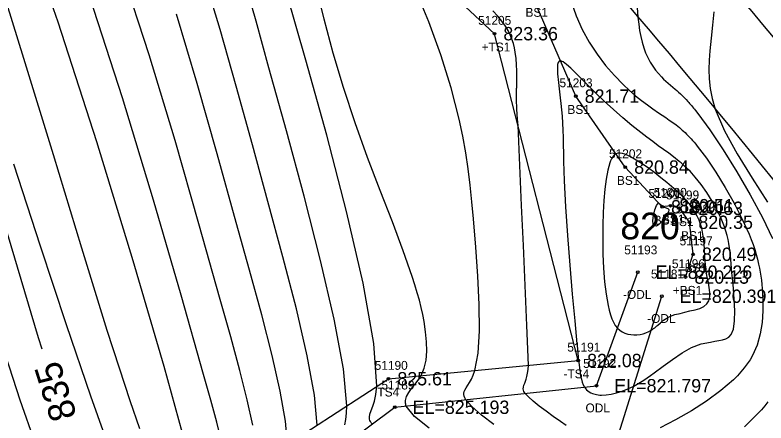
# Model space of a CAD drawing. Extents: x 1378535 to 1380697, y 997729 to 1000024.
# Drawn here: x 1380246.4 to 1380330.9, y 998310.2 to 998356.1 of the extents above; entities that cross this region are included whole.
import ezdxf

# ---------------------------------------------------------------- set-up
doc = ezdxf.new("R2010")
doc.units = 0
for name, color, linetype in [('RD_DTM_BkLn1', 7, 'Continuous'), ('RD_DTM_BkLn2', 7, 'Continuous'), ('RD_DTM_BkLn_txCode', 7, 'Continuous'), ('RD_DTM_Major1', 7, 'Continuous'), ('RD_DTM_Major1_Lbl', 7, 'Continuous'), ('RD_DTM_Minor1', 7, 'Continuous'), ('RD_EX_H2O', 7, 'Continuous'), ('RD_EX_H2O_txCode', 7, 'Continuous'), ('RD_EX_Road', 7, 'Continuous'), ('RD_EX_TX_H2O_ELEV', 7, 'Continuous'), ('RD_EX_TX_Misc_ELEV', 7, 'Continuous'), ('RD_SMD_Locator', 7, 'Continuous')]:
    doc.layers.add(name, color=color, linetype=linetype)

msp = doc.modelspace()

# ---------------------------------------------------------------- linework, layer by layer
at = {"layer": 'RD_DTM_BkLn1'}
msp.add_spline([(1380561.34, 997899.221), (1380543.703, 997960.783), (1380525.014, 998016.596), (1380501.317, 998075.31), (1380476.746, 998129.121), (1380448.822, 998181.196), (1380418.354, 998233.119), (1380383.215, 998285.146), (1380349.465, 998331.418), (1380310.818, 998378.028), (1380271.622, 998420.471), (1380231.531, 998459.847)], degree=3, dxfattribs=at)
at = {"layer": 'RD_DTM_BkLn2'}
msp.add_line((1380300.326, 998353.976), (1380252.918, 998398.067), dxfattribs=at)
for points in [[(1380321.815, 998326.615), (1380322.659, 998329.174), (1380322.261, 998332.77), (1380321.137, 998334.343), (1380320.107, 998334.637), (1380319.184, 998334.516), (1380315.041, 998338.979), (1380309.473, 998346.954), (1380304.757, 998357.874), (1380262.267, 998407.427), (1380207.067, 998458.846), (1380160.069, 998502.831), (1380114.551, 998544.043), (1380071.667, 998582.108), (1380029.128, 998620.782), (1379985.006, 998662.48), (1379936.375, 998704.347), (1379893.878, 998744.802), (1379846.871, 998787.948), (1379800.334, 998830.073), (1379753.878, 998865.5), (1379725.58, 998874.504)], [(1380246.057, 998285.989), (1380265.315, 998300.177), (1380288.403, 998315.184), (1380309.743, 998317.228), (1380300.326, 998353.976)]]:
    msp.add_lwpolyline(points, dxfattribs=at)
at = {"layer": 'RD_DTM_Major1'}
for points in [[(1380249.44, 998318.497), (1380249.032, 998319.786), (1380245.537, 998331.5), (1380241.796, 998344.021), (1380237.915, 998356.374), (1380234.001, 998367.587), (1380230.161, 998376.689), (1380229.538, 998377.928), (1380228.915, 998379.094), (1380228.286, 998380.199), (1380227.645, 998381.255), (1380226.988, 998382.274), (1380226.309, 998383.267), (1380223.479, 998386.935), (1380220.351, 998390.42), (1380217.031, 998393.739), (1380213.624, 998396.909), (1380210.237, 998399.948), (1380206.973, 998402.873), (1380204.544, 998405.109), (1380204.455, 998405.193)], [(1380273.157, 998309.966), (1380272.524, 998312.818), (1380271.681, 998316.123), (1380270.656, 998319.884), (1380269.477, 998324.104), (1380267.088, 998332.603), (1380264.395, 998341.965), (1380261.488, 998351.605), (1380258.455, 998360.943)], [(1380292.987, 998309.619), (1380291.316, 998310.948), (1380290.411, 998312.112), (1380290.37, 998312.223), (1380290.34, 998312.332), (1380290.319, 998312.439), (1380290.308, 998312.545), (1380290.307, 998312.649), (1380290.314, 998312.752), (1380290.438, 998313.194), (1380290.683, 998313.628), (1380291.009, 998314.067), (1380291.375, 998314.523), (1380291.743, 998315.008), (1380292.074, 998315.536), (1380292.418, 998316.361), (1380292.625, 998317.28), (1380292.711, 998318.279), (1380292.693, 998319.346), (1380292.585, 998320.469), (1380292.404, 998321.633), (1380292.255, 998322.403), (1380292.08, 998323.192), (1380291.877, 998324.006), (1380291.645, 998324.852), (1380291.381, 998325.737), (1380291.084, 998326.666), (1380290.066, 998329.561), (1380288.84, 998332.804), (1380287.48, 998336.328), (1380286.059, 998340.067), (1380284.652, 998343.955), (1380283.332, 998347.925), (1380282.186, 998351.801), (1380281.168, 998355.619), (1380280.256, 998359.302)], [(1380324.997, 998356.426), (1380324.837, 998354.939), (1380324.689, 998353.479), (1380324.561, 998352.056), (1380324.484, 998350.997), (1380324.446, 998349.948), (1380324.469, 998348.892), (1380324.578, 998347.81), (1380324.795, 998346.685), (1380325.142, 998345.5), (1380326.186, 998343.07), (1380327.621, 998340.453), (1380329.29, 998337.74), (1380331.034, 998335.023)], [(1380318.376, 998332.356), (1380318.182, 998332.52), (1380318.14, 998332.956), (1380318.213, 998333.542), (1380318.366, 998334.155), (1380318.562, 998334.671), (1380318.765, 998334.967), (1380318.859, 998334.895), (1380318.952, 998334.823), (1380319.046, 998334.751), (1380319.233, 998334.607), (1380319.326, 998334.535), (1380319.427, 998334.462), (1380319.531, 998334.415), (1380319.632, 998334.384), (1380319.726, 998334.36), (1380319.809, 998334.337), (1380319.874, 998334.305), (1380319.914, 998334.262), (1380319.933, 998334.202), (1380319.93, 998334.116), (1380319.899, 998334), (1380319.838, 998333.848), (1380319.744, 998333.655), (1380319.599, 998333.439), (1380319.359, 998333.12), (1380319.072, 998332.775), (1380318.782, 998332.481), (1380318.535, 998332.316), (1380318.376, 998332.356)]]:
    msp.add_lwpolyline(points, dxfattribs=at)
at = {"layer": 'RD_DTM_Minor1'}
for points in [[(1380265.654, 998307.547), (1380263.173, 998316.547), (1380259.692, 998328.448), (1380255.589, 998341.826), (1380251.247, 998355.257), (1380247.045, 998367.317)], [(1380260.44, 998309.541), (1380259.365, 998312.706), (1380258.145, 998316.379), (1380256.781, 998320.606), (1380253.903, 998329.867), (1380250.716, 998340.337), (1380247.406, 998351.169), (1380244.161, 998361.518)], [(1380280.382, 998309.97), (1380280.084, 998313.333), (1380279.268, 998317.766), (1380278.049, 998323.033), (1380276.538, 998328.899), (1380274.851, 998335.126), (1380273.099, 998341.48), (1380271.282, 998348.068), (1380269.476, 998354.447), (1380267.634, 998360.528)], [(1380283.503, 998310.01), (1380283.615, 998310.603), (1380283.698, 998311.31), (1380283.734, 998312.149), (1380283.359, 998316.28), (1380282.314, 998321.871), (1380280.774, 998328.486), (1380278.917, 998335.692), (1380276.92, 998343.055), (1380274.96, 998350.141), (1380273.505, 998355.382), (1380272.117, 998360.207)], [(1380300.243, 998310.033), (1380298.863, 998311.103), (1380297.776, 998312.047), (1380297.091, 998312.825), (1380296.976, 998313.031), (1380296.906, 998313.221), (1380296.879, 998313.4), (1380296.89, 998313.571), (1380296.933, 998313.74), (1380297.005, 998313.91), (1380297.148, 998314.166), (1380297.326, 998314.449), (1380297.526, 998314.772), (1380297.734, 998315.148), (1380297.937, 998315.591), (1380298.121, 998316.115), (1380298.478, 998318.06), (1380298.623, 998320.584), (1380298.599, 998323.521), (1380298.45, 998326.704), (1380298.219, 998329.966), (1380297.951, 998333.141), (1380297.773, 998335.078), (1380297.582, 998336.944), (1380297.361, 998338.77), (1380297.096, 998340.592), (1380296.77, 998342.441), (1380296.368, 998344.353), (1380295.456, 998347.889), (1380294.303, 998351.585), (1380292.95, 998355.311), (1380291.436, 998358.936)], [(1380269.61, 998308.165), (1380269.081, 998310.299), (1380268.415, 998312.787), (1380267.614, 998315.674), (1380265.094, 998324.588), (1380261.983, 998335.276), (1380258.491, 998346.774), (1380254.831, 998358.118)], [(1380286.591, 998310.088), (1380286.473, 998310.229), (1380286.383, 998310.363), (1380286.319, 998310.492), (1380286.278, 998310.619), (1380286.258, 998310.745), (1380286.258, 998310.872), (1380286.324, 998311.212), (1380286.463, 998311.606), (1380286.641, 998312.084), (1380286.826, 998312.676), (1380286.985, 998313.414), (1380287.086, 998314.328), (1380286.767, 998319.16), (1380285.549, 998325.941), (1380283.693, 998333.975), (1380281.462, 998342.56), (1380279.119, 998351), (1380276.926, 998358.596)], [(1380308.951, 998357.588), (1380309.507, 998355.983), (1380310.192, 998354.457), (1380310.992, 998353.014), (1380311.878, 998351.662), (1380312.827, 998350.41), (1380313.81, 998349.269), (1380314.802, 998348.246), (1380315.503, 998347.592), (1380316.192, 998346.997), (1380316.866, 998346.455), (1380317.52, 998345.961), (1380318.153, 998345.509), (1380318.76, 998345.092), (1380319.179, 998344.81), (1380319.585, 998344.538), (1380319.98, 998344.268), (1380320.367, 998343.995), (1380320.747, 998343.712), (1380321.123, 998343.414), (1380321.283, 998343.28), (1380321.443, 998343.142), (1380321.603, 998342.998), (1380321.763, 998342.849), (1380321.925, 998342.692), (1380322.088, 998342.529), (1380322.257, 998342.354), (1380322.429, 998342.17), (1380322.602, 998341.977), (1380322.778, 998341.775), (1380322.957, 998341.563), (1380323.139, 998341.341), (1380324.159, 998339.99), (1380325.224, 998338.415), (1380326.285, 998336.694), (1380327.294, 998334.905), (1380328.201, 998333.127), (1380328.957, 998331.437), (1380329.194, 998330.838), (1380329.404, 998330.258), (1380329.591, 998329.696), (1380329.755, 998329.148), (1380329.899, 998328.61), (1380330.025, 998328.08), (1380330.121, 998327.624), (1380330.206, 998327.17), (1380330.281, 998326.713), (1380330.345, 998326.252), (1380330.4, 998325.785), (1380330.445, 998325.309), (1380330.519, 998324.075), (1380330.519, 998322.797), (1380330.423, 998321.503), (1380330.21, 998320.219), (1380329.857, 998318.973), (1380329.344, 998317.791), (1380329.071, 998317.312), (1380328.764, 998316.847), (1380328.424, 998316.394), (1380328.05, 998315.948), (1380327.642, 998315.508), (1380327.2, 998315.071), (1380325.792, 998313.854), (1380324.19, 998312.671), (1380322.468, 998311.556), (1380320.701, 998310.544), (1380318.965, 998309.669)], [(1380308.393, 998309.927), (1380307.769, 998310.358), (1380306.943, 998310.942), (1380306.129, 998311.535), (1380305.366, 998312.113), (1380304.693, 998312.655), (1380304.149, 998313.137), (1380303.772, 998313.539), (1380303.642, 998313.729), (1380303.574, 998313.899), (1380303.556, 998314.064), (1380303.582, 998314.24), (1380303.641, 998314.441), (1380303.726, 998314.683), (1380303.799, 998314.896), (1380303.877, 998315.146), (1380303.957, 998315.443), (1380304.034, 998315.795), (1380304.106, 998316.209), (1380304.168, 998316.694), (1380303.969, 998321.185), (1380303.77, 998325.675), (1380303.572, 998330.166), (1380303.373, 998334.656), (1380303.174, 998339.147), (1380302.975, 998343.637), (1380302.924, 998344.35), (1380302.883, 998344.949), (1380302.851, 998345.45), (1380302.828, 998345.872), (1380302.813, 998346.232), (1380302.804, 998346.549), (1380302.803, 998346.667), (1380302.802, 998346.782), (1380302.802, 998346.894), (1380302.802, 998347.005), (1380302.803, 998347.115), (1380302.805, 998347.225), (1380302.807, 998347.34), (1380302.81, 998347.456), (1380302.813, 998347.574), (1380302.816, 998347.694), (1380302.819, 998347.817), (1380302.823, 998347.943), (1380302.837, 998348.512), (1380302.844, 998349.132), (1380302.837, 998349.792), (1380302.809, 998350.477), (1380302.753, 998351.177), (1380302.662, 998351.879), (1380302.569, 998352.378), (1380302.449, 998352.874), (1380302.294, 998353.366), (1380302.098, 998353.856), (1380301.856, 998354.346), (1380301.56, 998354.835), (1380301.163, 998355.385), (1380300.693, 998355.95), (1380300.15, 998356.542)], [(1380316.383, 998356.901), (1380316.466, 998355.814), (1380316.549, 998355.063), (1380316.654, 998354.346), (1380316.782, 998353.663), (1380316.936, 998353.015), (1380317.117, 998352.403), (1380317.329, 998351.827), (1380317.571, 998351.291), (1380317.84, 998350.791), (1380318.132, 998350.325), (1380318.444, 998349.892), (1380318.771, 998349.492), (1380319.108, 998349.123), (1380319.353, 998348.877), (1380319.602, 998348.643), (1380319.855, 998348.416), (1380320.112, 998348.192), (1380320.373, 998347.968), (1380320.638, 998347.74), (1380320.832, 998347.571), (1380321.03, 998347.395), (1380321.232, 998347.21), (1380321.439, 998347.013), (1380321.654, 998346.801), (1380321.875, 998346.572), (1380322.072, 998346.361), (1380322.172, 998346.25), (1380322.275, 998346.134), (1380322.38, 998346.014), (1380322.486, 998345.89), (1380322.598, 998345.757), (1380322.712, 998345.62), (1380322.828, 998345.477), (1380322.946, 998345.329), (1380323.191, 998345.017), (1380324.533, 998343.173), (1380326.028, 998340.934), (1380327.577, 998338.446), (1380329.085, 998335.855), (1380330.455, 998333.308), (1380331.588, 998330.951)], [(1380277.03, 998307.792), (1380276.823, 998310.42), (1380276.23, 998313.784), (1380275.316, 998317.793), (1380274.144, 998322.353), (1380272.779, 998327.372), (1380271.285, 998332.76), (1380269.148, 998340.456), (1380266.899, 998348.363), (1380264.545, 998356.187)], [(1380326.942, 998320.143), (1380327.213, 998320.767), (1380327.338, 998321.696), (1380327.352, 998322.832), (1380327.291, 998324.077), (1380327.19, 998325.334), (1380327.085, 998326.506), (1380327.035, 998327.088), (1380326.954, 998328.115), (1380326.916, 998328.576), (1380326.876, 998329.012), (1380326.831, 998329.431), (1380326.77, 998329.903), (1380326.695, 998330.369), (1380326.603, 998330.833), (1380326.49, 998331.3), (1380326.354, 998331.774), (1380326.19, 998332.26), (1380325.808, 998333.206), (1380325.336, 998334.183), (1380324.793, 998335.164), (1380324.196, 998336.12), (1380323.563, 998337.023), (1380322.91, 998337.845), (1380322.713, 998338.072), (1380322.516, 998338.29), (1380322.317, 998338.5), (1380322.118, 998338.702), (1380321.916, 998338.898), (1380321.713, 998339.087), (1380321.512, 998339.267), (1380321.309, 998339.443), (1380321.102, 998339.617), (1380320.891, 998339.788), (1380320.676, 998339.958), (1380320.455, 998340.128), (1380319.918, 998340.531), (1380319.35, 998340.946), (1380318.752, 998341.379), (1380318.125, 998341.837), (1380317.468, 998342.327), (1380316.783, 998342.854), (1380315.784, 998343.657), (1380314.753, 998344.525), (1380313.71, 998345.438), (1380312.679, 998346.376), (1380311.681, 998347.318), (1380310.738, 998348.244), (1380310.072, 998348.922), (1380309.46, 998349.549), (1380308.913, 998350.094), (1380308.44, 998350.526), (1380308.051, 998350.817), (1380307.754, 998350.934), (1380307.596, 998350.893), (1380307.49, 998350.751), (1380307.427, 998350.521), (1380307.401, 998350.219), (1380307.404, 998349.857), (1380307.429, 998349.45), (1380307.456, 998349.143), (1380307.49, 998348.822), (1380307.527, 998348.489), (1380307.611, 998347.79), (1380307.655, 998347.426), (1380307.729, 998346.781), (1380307.799, 998346.111), (1380307.865, 998345.413), (1380307.923, 998344.685), (1380307.972, 998343.923), (1380308.011, 998343.126), (1380308.037, 998342.316), (1380308.057, 998341.463), (1380308.074, 998340.557), (1380308.094, 998339.591), (1380308.121, 998338.556), (1380308.16, 998337.446), (1380308.312, 998334.517), (1380308.533, 998331.297), (1380308.797, 998327.968), (1380309.079, 998324.708), (1380309.355, 998321.698), (1380309.599, 998319.119), (1380309.65, 998318.582), (1380309.699, 998318.08), (1380309.746, 998317.61), (1380309.792, 998317.172), (1380309.838, 998316.764), (1380309.884, 998316.384), (1380309.948, 998315.922), (1380310.019, 998315.506), (1380310.1, 998315.134), (1380310.196, 998314.802), (1380310.312, 998314.509), (1380310.452, 998314.252), (1380310.566, 998314.092), (1380310.694, 998313.948), (1380310.835, 998313.82), (1380310.99, 998313.707), (1380311.159, 998313.609), (1380311.341, 998313.527), (1380311.49, 998313.473), (1380311.647, 998313.429), (1380311.812, 998313.393), (1380311.985, 998313.366), (1380312.166, 998313.349), (1380312.355, 998313.34), (1380312.882, 998313.36), (1380313.452, 998313.441), (1380314.057, 998313.581), (1380314.688, 998313.781), (1380315.334, 998314.037), (1380315.987, 998314.351), (1380316.361, 998314.556), (1380316.737, 998314.778), (1380317.114, 998315.017), (1380317.497, 998315.273), (1380317.885, 998315.544), (1380318.28, 998315.83), (1380319.291, 998316.582), (1380320.342, 998317.354), (1380321.417, 998318.076), (1380322.499, 998318.682), (1380323.573, 998319.106), (1380324.62, 998319.279), (1380325.094, 998319.41), (1380325.547, 998319.491), (1380325.967, 998319.564), (1380326.346, 998319.669), (1380326.675, 998319.848), (1380326.942, 998320.143)], [(1380324.199, 998323.606), (1380324.45, 998323.943), (1380324.559, 998324.374), (1380324.561, 998324.876), (1380324.49, 998325.424), (1380324.38, 998325.994), (1380324.265, 998326.564), (1380324.181, 998327.058), (1380324.117, 998327.534), (1380324.068, 998327.996), (1380324.031, 998328.444), (1380324.002, 998328.882), (1380323.947, 998329.801), (1380323.913, 998330.281), (1380323.869, 998330.753), (1380323.812, 998331.216), (1380323.735, 998331.67), (1380323.636, 998332.113), (1380323.5, 998332.575), (1380323.333, 998333.025), (1380323.136, 998333.462), (1380322.908, 998333.886), (1380322.65, 998334.297), (1380322.364, 998334.694), (1380322.191, 998334.91), (1380322.009, 998335.123), (1380321.818, 998335.333), (1380321.617, 998335.542), (1380321.408, 998335.751), (1380321.188, 998335.961), (1380320.965, 998336.167), (1380320.733, 998336.376), (1380320.491, 998336.587), (1380320.241, 998336.802), (1380319.981, 998337.02), (1380319.713, 998337.242), (1380319.052, 998337.775), (1380318.36, 998338.313), (1380317.655, 998338.837), (1380316.953, 998339.328), (1380316.273, 998339.765), (1380315.633, 998340.13), (1380315.309, 998340.29), (1380315.003, 998340.417), (1380314.717, 998340.505), (1380314.454, 998340.548), (1380314.213, 998340.539), (1380313.997, 998340.474), (1380313.853, 998340.384), (1380313.721, 998340.26), (1380313.602, 998340.102), (1380313.493, 998339.914), (1380313.393, 998339.694), (1380313.3, 998339.446), (1380313.073, 998338.626), (1380312.888, 998337.627), (1380312.741, 998336.479), (1380312.63, 998335.213), (1380312.554, 998333.858), (1380312.51, 998332.445), (1380312.497, 998330.815), (1380312.524, 998329.186), (1380312.595, 998327.595), (1380312.712, 998326.079), (1380312.877, 998324.675), (1380313.094, 998323.42), (1380313.218, 998322.876), (1380313.359, 998322.378), (1380313.519, 998321.927), (1380313.703, 998321.524), (1380313.914, 998321.173), (1380314.155, 998320.873), (1380314.413, 998320.639), (1380314.698, 998320.451), (1380315.003, 998320.307), (1380315.325, 998320.205), (1380315.659, 998320.142), (1380316, 998320.117), (1380316.35, 998320.127), (1380316.697, 998320.17), (1380317.036, 998320.245), (1380317.362, 998320.349), (1380317.671, 998320.479), (1380317.955, 998320.633), (1380318.091, 998320.72), (1380318.22, 998320.812), (1380318.345, 998320.909), (1380318.466, 998321.009), (1380318.586, 998321.112), (1380318.705, 998321.218), (1380319.004, 998321.485), (1380319.327, 998321.75), (1380319.692, 998321.998), (1380320.118, 998322.215), (1380320.622, 998322.386), (1380321.223, 998322.498), (1380321.73, 998322.67), (1380322.3, 998322.803), (1380322.881, 998322.93), (1380323.425, 998323.084), (1380323.881, 998323.298), (1380324.199, 998323.606)], [(1380257.274, 998306.58), (1380254.915, 998313.222), (1380252.186, 998321.226), (1380249.248, 998330.093), (1380246.263, 998339.321)], [(1380248.68, 998307.961), (1380246.964, 998312.767), (1380243.727, 998322.737)], [(1380331.084, 998312.571), (1380330.727, 998312.121), (1380330.344, 998311.671), (1380328.454, 998309.779)]]:
    msp.add_lwpolyline(points, dxfattribs=at)
at = {"layer": 'RD_EX_H2O'}
for points in [[(1380248.261, 998281.071), (1380268.228, 998296.405), (1380289.122, 998311.974), (1380311.808, 998314.397), (1380316.434, 998327.163)], [(1380285.637, 998243.753), (1380295.087, 998260.411), (1380306.92, 998285.241), (1380311.838, 998301.108), (1380319.154, 998324.459)]]:
    msp.add_lwpolyline(points, dxfattribs=at)
at = {"layer": 'RD_EX_Road'}
for points in [[(1380571.276, 997900.848), (1380553.838, 997963.229), (1380535.074, 998018.791), (1380510.809, 998079.184), (1380486.363, 998133.158), (1380458.393, 998185.941), (1380428.109, 998238.221), (1380392.689, 998291.143), (1380357.52, 998337.623), (1380319.367, 998385.164), (1380279.255, 998428.684), (1380239.596, 998468.129), (1380183.367, 998518.832)], [(1380551.892, 997897.33), (1380534.244, 997958.196), (1380514.831, 998013.467), (1380491.083, 998070.746), (1380467.518, 998124.397), (1380439.882, 998176.529), (1380409.174, 998228.123), (1380375.886, 998278.447), (1380340.748, 998326.222), (1380303.332, 998371.138), (1380263.981, 998413.97), (1380224.662, 998452.644), (1380168.713, 998504.787)]]:
    msp.add_spline(points, degree=3, dxfattribs=at)
at = {"layer": 'RD_SMD_Locator'}
for centre, radius in [((1380300.326, 998353.976), 0.15), ((1380306.054, 998354.382), 0.15), ((1380309.473, 998346.954), 0.15), ((1380315.041, 998338.979), 0.15), ((1380319.184, 998334.516), 0.15), ((1380320.107, 998334.637), 0.15), ((1380321.137, 998334.343), 0.15), ((1380320.641, 998333.132), 0.2), ((1380322.261, 998332.77), 0.15), ((1380322.659, 998329.174), 0.15), ((1380316.434, 998327.163), 0.15), ((1380321.815, 998326.615), 0.15), ((1380319.154, 998324.459), 0.15), ((1380309.743, 998317.228), 0.15), ((1380288.403, 998315.184), 0.15), ((1380311.808, 998314.397), 0.15), ((1380289.122, 998311.974), 0.15)]:
    msp.add_circle(centre, radius, dxfattribs=at)

# ---------------------------------------------------------------- texts
at = {"layer": 'RD_DTM_BkLn_txCode'}
for s, p in [('BS1', (1380303.812, 998355.874)), ('51205', (1380298.491, 998354.976)), ('+TS1', (1380298.877, 998351.976)), ('51203', (1380307.638, 998347.954)), ('BS1', (1380308.528, 998344.954)), ('51202', (1380313.206, 998339.979)), ('BS1', (1380314.096, 998336.979)), ('51201', (1380317.633, 998335.516)), ('51200', (1380318.233, 998335.637)), ('51199', (1380319.625, 998335.343)), ('51198', (1380320.749, 998333.77)), ('BS1', (1380318.239, 998332.516)), ('BS1', (1380319.162, 998332.637)), ('BS1', (1380320.192, 998332.343)), ('BS1', (1380321.316, 998330.77)), ('51197', (1380321.147, 998330.174)), ('51196', (1380320.28, 998327.615)), ('BS1', (1380321.714, 998327.174)), ('+BS1', (1380320.382, 998324.615)), ('51191', (1380308.515, 998318.228)), ('51190', (1380286.852, 998316.184)), ('-TS4', (1380308.089, 998315.228)), ('TS4', (1380287.159, 998313.184))]:
    msp.add_text(s, height=1, dxfattribs=at).set_placement(p)
at = {"layer": 'RD_DTM_Major1_Lbl'}
msp.add_text('820', height=3, dxfattribs=at).set_placement((1380314.479, 998330.856))
msp.add_text('835', height=3, rotation=107.54916, dxfattribs=at).set_placement((1380253.388, 998310.987))
at = {"layer": 'RD_EX_H2O_txCode'}
for s, p in [('51193', (1380314.922, 998329.163)), ('51181', (1380317.926, 998326.459)), ('-ODL', (1380314.78, 998324.163)), ('-ODL', (1380317.5, 998321.459)), ('51192', (1380310.296, 998316.397)), ('51189', (1380287.61, 998313.974)), ('ODL', (1380310.564, 998311.397))]:
    msp.add_text(s, height=1, dxfattribs=at).set_placement(p)
at = {"layer": 'RD_EX_TX_H2O_ELEV'}
for s, p in [('EL=820.226', (1380318.434, 998326.413)), ('EL=820.391', (1380321.154, 998323.709)), ('EL=821.797', (1380313.808, 998313.647)), ('EL=825.193', (1380291.122, 998311.224))]:
    msp.add_text(s, height=1.5, dxfattribs=at).set_placement(p)
at = {"layer": 'RD_EX_TX_Misc_ELEV'}
for s, p in [('823.36', (1380301.326, 998353.226)), ('821.71', (1380310.473, 998346.204)), ('820.84', (1380316.041, 998338.229)), ('819.91', (1380320.184, 998333.766)), ('820.51', (1380321.107, 998333.887)), ('820.63', (1380322.137, 998333.593)), ('820.35', (1380323.261, 998332.02)), ('820.49', (1380323.659, 998328.424)), ('820.13', (1380322.815, 998325.865)), ('822.08', (1380310.743, 998316.478)), ('825.61', (1380289.403, 998314.434))]:
    msp.add_text(s, height=1.5, dxfattribs=at).set_placement(p)

doc.saveas('drawing.dxf')
